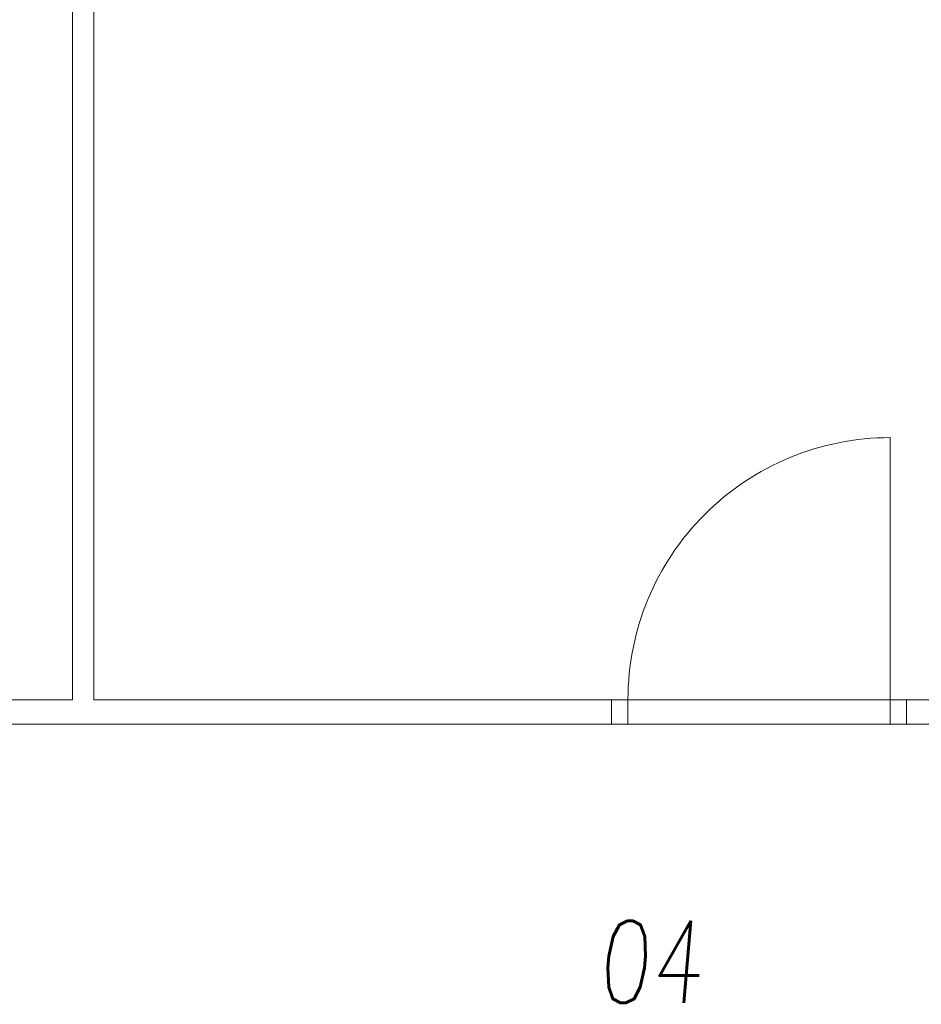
# Model space of a CAD drawing. Header units: millimetres. Extents: x 213386 to 506888, y 183055 to 450952.
# Tile 260 of 656: x 382983 to 385734, y 301977 to 304983. Entities that reach past the tile are written whole.
import ezdxf

# ---------------------------------------------------------------- set-up
doc = ezdxf.new("R2010")
doc.units = ezdxf.units.MM
for name, color, linetype, lineweight in [('DVERE', 255, 'Continuous', 0), ('NOVA', 255, 'Continuous', 0), ('NOVÁ TENKÁ', 255, 'Continuous', 0), ('POPIS2', 255, 'Continuous', 0)]:
    doc.layers.add(name, color=color, linetype=linetype, lineweight=lineweight)
doc.styles.add('CS-ROMANS', font='romans.shx', dxfattribs={"width": 0.75, "oblique": 5})

msp = doc.modelspace()

# ---------------------------------------------------------------- linework, layer by layer
at = {"layer": 'DVERE'}
msp.add_lwpolyline([(385639.1, 302907.2), (385639.1, 303707.2, 0.414214), (384839.1, 302907.2)], format="xyb", dxfattribs=at)
for points in [[(384789.1, 302907.2), (384789.1, 302832.2)], [(385689.1, 302907.2), (385689.1, 302832.2)]]:
    msp.add_lwpolyline(points, dxfattribs=at)
at = {"layer": 'NOVA'}
for points in [[(381514.1, 302907.2), (383144.1, 302907.2)], [(383209.1, 302907.2), (386289.1, 302907.2)], [(381514.1, 302832.2), (387499.1, 302832.2)]]:
    msp.add_lwpolyline(points, dxfattribs=at)
at = {"layer": 'NOVÁ TENKÁ', "ltscale": 5}
for p, q in [((383144.1, 302907.2), (383144.1, 307901.2)), ((383209.1, 302907.2), (383209.1, 307901.2))]:
    msp.add_line(p, q, dxfattribs=at)
at = {"layer": 'NOVÁ TENKÁ'}
for points in [[(384839.1, 302907.2), (384839.1, 302832.2)], [(385639.1, 302907.2), (384839.1, 302907.2)], [(385639.1, 302907.2), (385639.1, 302832.2)], [(384839.1, 302832.2), (385639.1, 302832.2)]]:
    msp.add_lwpolyline(points, dxfattribs=at)

# ---------------------------------------------------------------- texts
at = {"layer": 'POPIS2', "ltscale": 15, "style": 'CS-ROMANS', "oblique": 5, "width": 0.75}
msp.add_text('04', height=250, dxfattribs=at).set_placement((384744, 301981.9))

doc.saveas('drawing.dxf')
